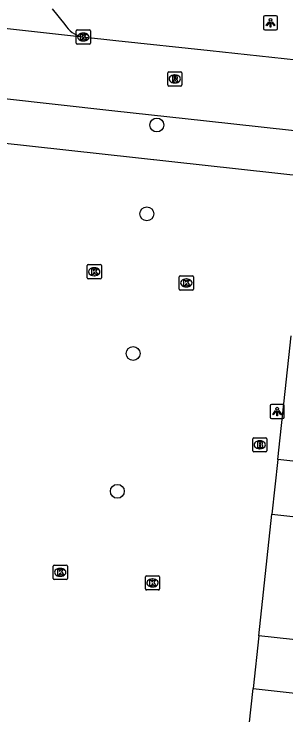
# Model space of a CAD drawing. Extents: x 162082 to 163393, y 388091 to 388632.
# Drawn here: x 162829.85 to 162849.03, y 388161.15 to 388210.56 of the extents above; entities that cross this region are included whole.
import ezdxf

# ---------------------------------------------------------------- set-up
doc = ezdxf.new("R2010")
doc.units = 0
for name, color, linetype in [('IMGEO_Boom', 7, 'Continuous'), ('IMGEO_Brandkraan', 7, 'Continuous'), ('IMGEO_Kolk', 7, 'Continuous'), ('IMGEO_Lichtpunt', 7, 'Continuous'), ('IMGEO_Pand', 7, 'Continuous'), ('IMGEO_Rijbaan_lokaal_open', 7, 'Continuous'), ('IMGEO_Rioolput', 7, 'Continuous'), ('IMGEO_Voetpad_open', 7, 'Continuous')]:
    doc.layers.add(name, color=color, linetype=linetype)

msp = doc.modelspace()

# ---------------------------------------------------------------- linework, layer by layer
at = {"layer": 'IMGEO_Boom'}
for centre in [(162839.923, 388202.737), (162839.22, 388196.482), (162838.249, 388186.631), (162837.138, 388176.92)]:
    msp.add_circle(centre, 0.489, dxfattribs=at)
at = {"layer": 'IMGEO_Brandkraan'}
for p, q in [((162846.685, 388179.771), (162846.685, 388180.623)), ((162846.76, 388180.697), (162847.612, 388180.697)), ((162847.173, 388180.477), (162847.198, 388180.477)), ((162847.686, 388180.623), (162847.686, 388179.771)), ((162847.196, 388179.917), (162847.171, 388179.917)), ((162847.612, 388179.697), (162846.76, 388179.697))]:
    msp.add_line(p, q, dxfattribs=at)
for points in [[(162846.685, 388179.771), (162846.685, 388180.623)], [(162846.76, 388180.697), (162847.612, 388180.697)], [(162847.033, 388180.397), (162847.033, 388179.997), (162847.246, 388179.997)], [(162847.264, 388180.397), (162847.033, 388180.397)], [(162847.212, 388180.316), (162847.158, 388180.316), (162847.158, 388180.24)], [(162847.686, 388180.623), (162847.686, 388179.771)], [(162847.158, 388180.24), (162847.211, 388180.24)], [(162847.22, 388180.164), (162847.158, 388180.164), (162847.158, 388180.083)], [(162847.158, 388180.083), (162847.22, 388180.083)], [(162847.612, 388179.697), (162846.76, 388179.697)]]:
    msp.add_lwpolyline(points, dxfattribs=at)
for centre, radius, start, end in [((162846.762, 388180.621), 0.0765, 91.552, 178.448), ((162846.762, 388180.621), 0.0765, 91.552, 178.448), ((162847.213, 388180.278), 0.0379, 267.8285, 90.9355), ((162847.268, 388180.252), 0.145, 59.4692, 91.5367), ((162847.293, 388180.299), 0.0922, 285.5137, 58.1501), ((162847.61, 388180.621), 0.0765, 1.552, 88.448), ((162847.61, 388180.621), 0.0765, 1.552, 88.448), ((162847.221, 388180.123), 0.0404, 269.8759, 90.5077), ((162847.252, 388180.248), 0.251, 268.6676, 293.5347), ((162847.298, 388180.107), 0.105, 301.3115, 78.989), ((162846.762, 388179.773), 0.0765, 181.552, 268.448), ((162846.762, 388179.773), 0.0765, 181.552, 268.448), ((162847.61, 388179.773), 0.0765, 271.552, 358.448), ((162847.61, 388179.773), 0.0765, 271.552, 358.448)]:
    msp.add_arc(centre, radius, start, end, dxfattribs=at)
for centre, major_axis, ratio, start_param, end_param in [((162847.172, 388180.197), (-0.387, 0.002), 0.722429, 4.712389, 7.853982), ((162847.197, 388180.197), (-0.39, 0.002), 0.717154, 1.570796, 4.712389)]:
    msp.add_ellipse(centre, major_axis=major_axis, ratio=ratio, start_param=start_param, end_param=end_param, dxfattribs=at)
at = {"layer": 'IMGEO_Kolk'}
for p, q in [((162834.239, 388208.515), (162834.239, 388209.367)), ((162834.314, 388209.441), (162835.166, 388209.441)), ((162834.727, 388209.221), (162834.752, 388209.221)), ((162835.24, 388209.367), (162835.24, 388208.515)), ((162834.75, 388208.661), (162834.725, 388208.661)), ((162835.166, 388208.441), (162834.314, 388208.441)), ((162835.011, 388191.972), (162835.011, 388192.824)), ((162835.086, 388192.898), (162835.938, 388192.898)), ((162835.499, 388192.678), (162835.524, 388192.678)), ((162836.012, 388192.824), (162836.012, 388191.972)), ((162835.938, 388191.898), (162835.086, 388191.898)), ((162835.522, 388192.118), (162835.497, 388192.118)), ((162841.503, 388191.179), (162841.503, 388192.031)), ((162841.578, 388192.105), (162842.43, 388192.105)), ((162841.991, 388191.885), (162842.016, 388191.885)), ((162842.504, 388192.031), (162842.504, 388191.179)), ((162842.014, 388191.325), (162841.989, 388191.325)), ((162842.43, 388191.105), (162841.578, 388191.105)), ((162832.614, 388170.783), (162832.614, 388171.635)), ((162832.689, 388171.709), (162833.541, 388171.709)), ((162833.102, 388171.489), (162833.127, 388171.489)), ((162833.615, 388171.635), (162833.615, 388170.783)), ((162833.125, 388170.929), (162833.1, 388170.929)), ((162839.193, 388170.962), (162840.045, 388170.962)), ((162833.541, 388170.709), (162832.689, 388170.709)), ((162839.118, 388170.036), (162839.118, 388170.888)), ((162839.606, 388170.742), (162839.631, 388170.742)), ((162840.119, 388170.888), (162840.119, 388170.036)), ((162840.045, 388169.962), (162839.193, 388169.962)), ((162839.629, 388170.182), (162839.604, 388170.182))]:
    msp.add_line(p, q, dxfattribs=at)
for points in [[(162834.239, 388208.515), (162834.239, 388209.367)], [(162834.314, 388209.441), (162835.166, 388209.441)], [(162834.56, 388209.141), (162834.683, 388209.141), (162834.683, 388208.99), (162834.813, 388209.141), (162834.977, 388209.141), (162834.831, 388208.99), (162834.984, 388208.741), (162834.832, 388208.741), (162834.747, 388208.905), (162834.683, 388208.838), (162834.683, 388208.741), (162834.56, 388208.741), (162834.56, 388209.141)], [(162835.24, 388209.367), (162835.24, 388208.515)], [(162835.166, 388208.441), (162834.314, 388208.441)], [(162835.011, 388191.972), (162835.011, 388192.824)], [(162835.086, 388192.898), (162835.938, 388192.898)], [(162836.012, 388192.824), (162836.012, 388191.972)], [(162835.332, 388192.598), (162835.455, 388192.598), (162835.455, 388192.447), (162835.585, 388192.598), (162835.749, 388192.598), (162835.603, 388192.447), (162835.756, 388192.198), (162835.604, 388192.198), (162835.519, 388192.362), (162835.455, 388192.295), (162835.455, 388192.198), (162835.332, 388192.198), (162835.332, 388192.598)], [(162835.938, 388191.898), (162835.086, 388191.898)], [(162841.503, 388191.179), (162841.503, 388192.031)], [(162841.578, 388192.105), (162842.43, 388192.105)], [(162841.824, 388191.805), (162841.947, 388191.805), (162841.947, 388191.654), (162842.077, 388191.805), (162842.241, 388191.805), (162842.095, 388191.654), (162842.248, 388191.405), (162842.096, 388191.405), (162842.011, 388191.569), (162841.947, 388191.502), (162841.947, 388191.405), (162841.824, 388191.405), (162841.824, 388191.805)], [(162842.504, 388192.031), (162842.504, 388191.179)], [(162842.43, 388191.105), (162841.578, 388191.105)], [(162832.614, 388170.783), (162832.614, 388171.635)], [(162832.689, 388171.709), (162833.541, 388171.709)], [(162832.935, 388171.409), (162833.058, 388171.409), (162833.058, 388171.258), (162833.188, 388171.409), (162833.352, 388171.409), (162833.206, 388171.258), (162833.359, 388171.009), (162833.207, 388171.009), (162833.122, 388171.173), (162833.058, 388171.106), (162833.058, 388171.009), (162832.935, 388171.009), (162832.935, 388171.409)], [(162833.615, 388171.635), (162833.615, 388170.783)], [(162839.193, 388170.962), (162840.045, 388170.962)], [(162833.541, 388170.709), (162832.689, 388170.709)], [(162839.118, 388170.036), (162839.118, 388170.888)], [(162839.439, 388170.662), (162839.562, 388170.662), (162839.562, 388170.511), (162839.692, 388170.662), (162839.856, 388170.662), (162839.71, 388170.511), (162839.863, 388170.262), (162839.711, 388170.262), (162839.626, 388170.426), (162839.562, 388170.359), (162839.562, 388170.262), (162839.439, 388170.262), (162839.439, 388170.662)], [(162840.119, 388170.888), (162840.119, 388170.036)], [(162840.045, 388169.962), (162839.193, 388169.962)]]:
    msp.add_lwpolyline(points, dxfattribs=at)
for centre, start, end in [((162834.316, 388209.365), 91.552, 178.448), ((162834.316, 388209.365), 91.552, 178.448), ((162835.164, 388209.365), 1.552, 88.448), ((162835.164, 388209.365), 1.552, 88.448), ((162834.316, 388208.517), 181.552, 268.448), ((162834.316, 388208.517), 181.552, 268.448), ((162835.164, 388208.517), 271.552, 358.448), ((162835.164, 388208.517), 271.552, 358.448), ((162835.088, 388192.822), 91.552, 178.448), ((162835.088, 388192.822), 91.552, 178.448), ((162835.936, 388192.822), 1.552, 88.448), ((162835.936, 388192.822), 1.552, 88.448), ((162835.088, 388191.974), 181.552, 268.448), ((162835.088, 388191.974), 181.552, 268.448), ((162835.936, 388191.974), 271.552, 358.448), ((162835.936, 388191.974), 271.552, 358.448), ((162841.58, 388192.029), 91.552, 178.448), ((162841.58, 388192.029), 91.552, 178.448), ((162842.428, 388192.029), 1.552, 88.448), ((162842.428, 388192.029), 1.552, 88.448), ((162841.58, 388191.181), 181.552, 268.448), ((162841.58, 388191.181), 181.552, 268.448), ((162842.428, 388191.181), 271.552, 358.448), ((162842.428, 388191.181), 271.552, 358.448), ((162832.691, 388171.633), 91.552, 178.448), ((162832.691, 388171.633), 91.552, 178.448), ((162833.539, 388171.633), 1.552, 88.448), ((162833.539, 388171.633), 1.552, 88.448), ((162839.195, 388170.886), 91.552, 178.448), ((162839.195, 388170.886), 91.552, 178.448), ((162840.043, 388170.886), 1.552, 88.448), ((162840.043, 388170.886), 1.552, 88.448), ((162832.691, 388170.785), 181.552, 268.448), ((162832.691, 388170.785), 181.552, 268.448), ((162833.539, 388170.785), 271.552, 358.448), ((162833.539, 388170.785), 271.552, 358.448), ((162839.195, 388170.038), 181.552, 268.448), ((162839.195, 388170.038), 181.552, 268.448), ((162840.043, 388170.038), 271.552, 358.448), ((162840.043, 388170.038), 271.552, 358.448)]:
    msp.add_arc(centre, 0.0765, start, end, dxfattribs=at)
for centre, major_axis, ratio, start_param, end_param in [((162834.726, 388208.941), (-0.387, 0.002), 0.722429, 4.712389, 7.853982), ((162834.751, 388208.941), (-0.39, 0.002), 0.717154, 1.570796, 4.712389), ((162835.498, 388192.398), (-0.387, 0.002), 0.722429, 4.712389, 7.853982), ((162835.523, 388192.398), (-0.39, 0.002), 0.717154, 1.570796, 4.712389), ((162841.99, 388191.605), (-0.387, 0.002), 0.722429, 4.712389, 7.853982), ((162842.015, 388191.605), (-0.39, 0.002), 0.717154, 1.570796, 4.712389), ((162833.101, 388171.209), (-0.387, 0.002), 0.722429, 4.712389, 7.853982), ((162833.126, 388171.209), (-0.39, 0.002), 0.717154, 1.570796, 4.712389), ((162839.605, 388170.462), (-0.387, 0.002), 0.722429, 4.712389, 7.853982), ((162839.63, 388170.462), (-0.39, 0.002), 0.717154, 1.570796, 4.712389)]:
    msp.add_ellipse(centre, major_axis=major_axis, ratio=ratio, start_param=start_param, end_param=end_param, dxfattribs=at)
at = {"layer": 'IMGEO_Lichtpunt'}
for p, q in [((162848.347, 388210.446), (162847.539, 388210.446)), ((162848.347, 388210.446), (162847.539, 388210.446)), ((162847.445, 388210.351), (162847.445, 388209.544)), ((162847.445, 388210.351), (162847.445, 388209.544)), ((162848.441, 388209.544), (162848.441, 388210.351)), ((162848.441, 388209.544), (162848.441, 388210.351)), ((162847.539, 388209.45), (162848.347, 388209.45)), ((162847.539, 388209.45), (162848.347, 388209.45)), ((162847.908, 388182.941), (162847.908, 388182.134)), ((162847.908, 388182.941), (162847.908, 388182.134)), ((162848.81, 388183.036), (162848.002, 388183.036)), ((162848.81, 388183.036), (162848.002, 388183.036)), ((162848.904, 388182.134), (162848.904, 388182.941)), ((162848.904, 388182.134), (162848.904, 388182.941)), ((162848.002, 388182.04), (162848.81, 388182.04)), ((162848.002, 388182.04), (162848.81, 388182.04))]:
    msp.add_line(p, q, dxfattribs=at)
for points in [[(162847.819, 388210.015), (162847.858, 388209.987), (162847.67, 388209.725), (162847.632, 388209.752), (162847.819, 388210.015)], [(162847.921, 388209.967), (162847.968, 388209.967), (162847.968, 388209.645), (162847.921, 388209.645), (162847.921, 388209.967)], [(162848.031, 388209.987), (162848.069, 388210.014), (162848.256, 388209.752), (162848.217, 388209.724), (162848.031, 388209.987)], [(162848.282, 388182.605), (162848.321, 388182.577), (162848.133, 388182.315), (162848.095, 388182.342), (162848.282, 388182.605)], [(162848.384, 388182.557), (162848.431, 388182.557), (162848.431, 388182.235), (162848.384, 388182.235), (162848.384, 388182.557)], [(162848.494, 388182.577), (162848.532, 388182.604), (162848.719, 388182.342), (162848.68, 388182.314), (162848.494, 388182.577)]]:
    msp.add_lwpolyline(points, dxfattribs=at)
for centre in [(162847.944, 388210.149), (162848.407, 388182.739)]:
    msp.add_circle(centre, 0.0994, dxfattribs=at)
for centre, start, end in [((162847.539, 388210.351), 90, 180), ((162847.539, 388210.351), 90, 180), ((162848.347, 388210.351), 0, 90), ((162848.347, 388210.351), 0, 90), ((162847.539, 388209.544), 180, 270), ((162847.539, 388209.544), 180, 270), ((162848.347, 388209.544), 270, 0), ((162848.347, 388209.544), 270, 360), ((162848.002, 388182.941), 90, 180), ((162848.002, 388182.941), 90, 180), ((162848.81, 388182.941), 0, 90), ((162848.81, 388182.941), 0, 90), ((162848.002, 388182.134), 180, 270), ((162848.002, 388182.134), 180, 270), ((162848.81, 388182.134), 270, 0), ((162848.81, 388182.134), 270, 360)]:
    msp.add_arc(centre, 0.0946, start, end, dxfattribs=at)
at = {"layer": 'IMGEO_Pand'}
for points in [[(162856.064, 388181.909), (162855.673, 388178.37), (162848.456, 388179.167)], [(162848.456, 388179.167), (162848.03, 388175.302)], [(162848.03, 388175.302), (162853.99, 388174.644)], [(162854.623, 388169.476), (162854.234, 388165.954), (162847.12, 388166.739)], [(162847.12, 388166.739), (162846.709, 388163.018)], [(162846.709, 388163.018), (162852.644, 388162.362)]]:
    msp.add_lwpolyline(points, dxfattribs=at)
at = {"layer": 'IMGEO_Rijbaan_lokaal_open'}
for points in [[(162825.987, 388209.927), (162834.672, 388208.952)], [(162834.672, 388208.952), (162837.039, 388208.697), (162843.687, 388207.981), (162868.91, 388205.265), (162869.711, 388205.176)], [(162883.87, 388198.497), (162873.136, 388199.708), (162869.36, 388200.134), (162864.571, 388200.674), (162851.342, 388202.136), (162843.421, 388203.012), (162836.753, 388203.749), (162828.977, 388204.608), (162825.427, 388205)], [(162828.788, 388201.496), (162850.603, 388199.107)], [(162848.456, 388179.167), (162849.399, 388187.886)], [(162847.12, 388166.739), (162848.03, 388175.302)], [(162846.154, 388157.848), (162846.709, 388163.018)]]:
    msp.add_lwpolyline(points, dxfattribs=at)
at = {"layer": 'IMGEO_Rioolput'}
for p, q in [((162840.689, 388205.562), (162840.689, 388206.414)), ((162840.764, 388206.488), (162841.616, 388206.488)), ((162841.177, 388206.268), (162841.202, 388206.268)), ((162841.69, 388206.414), (162841.69, 388205.562)), ((162841.2, 388205.708), (162841.175, 388205.708)), ((162841.616, 388205.488), (162840.764, 388205.488))]:
    msp.add_line(p, q, dxfattribs=at)
for points in [[(162840.689, 388205.562), (162840.689, 388206.414)], [(162840.764, 388206.488), (162841.616, 388206.488)], [(162841.278, 388206.186), (162841.026, 388206.188), (162841.026, 388205.788)], [(162841.204, 388206.107), (162841.15, 388206.107), (162841.15, 388206.026)], [(162841.15, 388206.026), (162841.202, 388206.026)], [(162841.69, 388206.414), (162841.69, 388205.562)], [(162841.026, 388205.788), (162841.15, 388205.788), (162841.15, 388205.95), (162841.161, 388205.95)], [(162841.208, 388205.921), (162841.279, 388205.788), (162841.419, 388205.788), (162841.354, 388205.914)], [(162841.616, 388205.488), (162840.764, 388205.488)]]:
    msp.add_lwpolyline(points, dxfattribs=at)
for centre, radius, start, end in [((162840.766, 388206.412), 0.0765, 91.552, 178.448), ((162840.766, 388206.412), 0.0765, 91.552, 178.448), ((162841.186, 388206.215), 0.19, 274.7715, 282.9687), ((162841.21, 388206.011), 0.0964, 77.0061, 93.1865), ((162841.224, 388206.068), 0.0378, 276.6634, 79.6772), ((162841.277, 388206.076), 0.109, 350.3612, 89.416), ((162841.275, 388206.076), 0.112, 277.5842, 350.9817), ((162841.614, 388206.412), 0.0765, 1.552, 88.448), ((162841.614, 388206.412), 0.0765, 1.552, 88.448), ((162840.766, 388205.564), 0.0765, 181.552, 268.448), ((162840.766, 388205.564), 0.0765, 181.552, 268.448), ((162841.16, 388205.897), 0.0533, 26.0293, 88.6989), ((162841.259, 388205.861), 0.108, 29.5134, 73.7905), ((162841.614, 388205.564), 0.0765, 271.552, 358.448), ((162841.614, 388205.564), 0.0765, 271.552, 358.448)]:
    msp.add_arc(centre, radius, start, end, dxfattribs=at)
for centre, major_axis, ratio, start_param, end_param in [((162841.176, 388205.988), (-0.387, 0.002), 0.722429, 4.712389, 7.853982), ((162841.201, 388205.988), (-0.39, 0.002), 0.717154, 1.570796, 4.712389)]:
    msp.add_ellipse(centre, major_axis=major_axis, ratio=ratio, start_param=start_param, end_param=end_param, dxfattribs=at)
at = {"layer": 'IMGEO_Voetpad_open'}
msp.add_lwpolyline([(162832.549, 388210.917), (162833.447, 388209.83)], dxfattribs=at)
msp.add_arc((162835.022, 388210.734), 1.816, 209.8524, 258.8866, dxfattribs=at)

doc.saveas('drawing.dxf')
